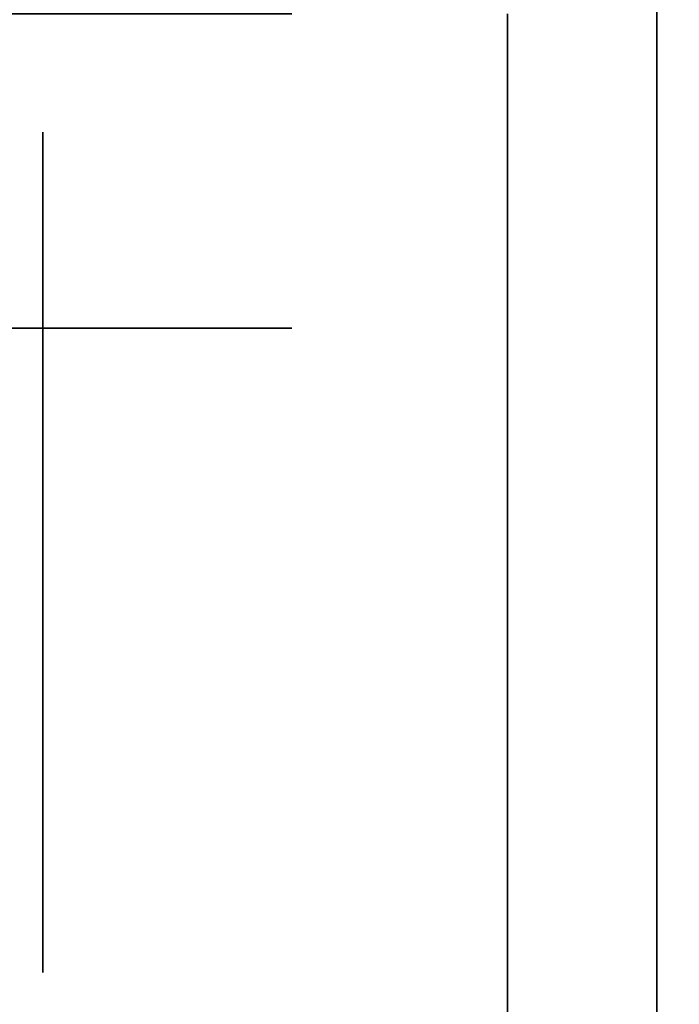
# Model space of a CAD drawing. Extents: x -1299 to -1246.9, y 2743.7 to 2747.9.
# Tile 1045 of 1056: x -1247.0236 to -1247.0026, y 2747.7941 to 2747.8254. Entities that reach past the tile are written whole.
import ezdxf

# ---------------------------------------------------------------- set-up
doc = ezdxf.new("R2010")
doc.units = 0
doc.header["$LTSCALE"] = 150
doc.header["$MEASUREMENT"] = 0
doc.layers.add('3DFACE_BOLT', color=7, linetype='CONTINUOUS')
doc.layers.add('3DFACE_SHAPE', color=7, linetype='CONTINUOUS')

msp = doc.modelspace()

# ---------------------------------------------------------------- linework, layer by layer
at = {"layer": '3DFACE_BOLT', "color": 1}
for points, invisible_edges in [([(-1247.021631, 2747.815589, 0.056417), (-1247.035006, 2747.815589, 0.056417), (-1247.021631, 2747.825589, 0.056417)], 14), ([(-1247.021631, 2747.825589, 0.056417), (-1247.035006, 2747.815589, 0.056417), (-1247.035006, 2747.825589, 0.056417)], 3), ([(-1247.035006, 2747.815589, 0.079583), (-1247.021631, 2747.815589, 0.079583), (-1247.035006, 2747.825589, 0.079583)], 14), ([(-1247.035006, 2747.825589, 0.079583), (-1247.021631, 2747.815589, 0.079583), (-1247.021631, 2747.825589, 0.079583)], 3), ([(-1247.021631, 2747.815589, 0.126417), (-1247.035006, 2747.815589, 0.126417), (-1247.021631, 2747.825589, 0.126417)], 14), ([(-1247.021631, 2747.825589, 0.126417), (-1247.035006, 2747.815589, 0.126417), (-1247.035006, 2747.825589, 0.126417)], 3), ([(-1247.035006, 2747.815589, 0.149583), (-1247.021631, 2747.815589, 0.149583), (-1247.035006, 2747.825589, 0.149583)], 14), ([(-1247.035006, 2747.825589, 0.149583), (-1247.021631, 2747.815589, 0.149583), (-1247.021631, 2747.825589, 0.149583)], 3), ([(-1247.014944, 2747.815589, 0.068), (-1247.021631, 2747.815589, 0.056417), (-1247.014944, 2747.825589, 0.068)], 14), ([(-1247.014944, 2747.825589, 0.068), (-1247.021631, 2747.815589, 0.056417), (-1247.021631, 2747.825589, 0.056417)], 3), ([(-1247.021631, 2747.815589, 0.079583), (-1247.014944, 2747.815589, 0.068), (-1247.021631, 2747.825589, 0.079583)], 14), ([(-1247.021631, 2747.825589, 0.079583), (-1247.014944, 2747.815589, 0.068), (-1247.014944, 2747.825589, 0.068)], 3), ([(-1247.014944, 2747.815589, 0.138), (-1247.021631, 2747.815589, 0.126417), (-1247.014944, 2747.825589, 0.138)], 14), ([(-1247.014944, 2747.825589, 0.138), (-1247.021631, 2747.815589, 0.126417), (-1247.021631, 2747.825589, 0.126417)], 3), ([(-1247.021631, 2747.815589, 0.149583), (-1247.014944, 2747.815589, 0.138), (-1247.021631, 2747.825589, 0.149583)], 14), ([(-1247.021631, 2747.825589, 0.149583), (-1247.014944, 2747.815589, 0.138), (-1247.014944, 2747.825589, 0.138)], 3), ([(-1247.008079, 2747.821824, 0.068), (-1247.008079, 2747.815136, 0.056417), (-1247.022879, 2747.821824, 0.068)], 14), ([(-1247.022879, 2747.821824, 0.068), (-1247.008079, 2747.815136, 0.056417), (-1247.022879, 2747.815136, 0.056417)], 3), ([(-1247.008079, 2747.815136, 0.079583), (-1247.008079, 2747.821824, 0.068), (-1247.022879, 2747.815136, 0.079583)], 14), ([(-1247.022879, 2747.815136, 0.079583), (-1247.008079, 2747.821824, 0.068), (-1247.022879, 2747.821824, 0.068)], 3), ([(-1247.022879, 2747.821824, 0.068), (-1247.022879, 2747.815136, 0.056417), (-1247.022879, 2747.815136, 0.079583)], 2), ([(-1247.008079, 2747.821824, 0.138), (-1247.008079, 2747.815136, 0.126417), (-1247.022879, 2747.821824, 0.138)], 14), ([(-1247.022879, 2747.821824, 0.138), (-1247.008079, 2747.815136, 0.126417), (-1247.022879, 2747.815136, 0.126417)], 3), ([(-1247.008079, 2747.815136, 0.149583), (-1247.008079, 2747.821824, 0.138), (-1247.022879, 2747.815136, 0.149583)], 14), ([(-1247.022879, 2747.815136, 0.149583), (-1247.008079, 2747.821824, 0.138), (-1247.022879, 2747.821824, 0.138)], 3), ([(-1247.022879, 2747.821824, 0.138), (-1247.022879, 2747.815136, 0.126417), (-1247.022879, 2747.815136, 0.149583)], 2), ([(-1247.008079, 2747.821824, 0.068), (-1247.008079, 2747.815136, 0.079583), (-1247.008079, 2747.815136, 0.056417)], 2), ([(-1247.008079, 2747.821824, 0.138), (-1247.008079, 2747.815136, 0.149583), (-1247.008079, 2747.815136, 0.126417)], 2), ([(-1246.992119, 2747.816449, 0.068), (-1246.992119, 2747.816057, 0.065528), (-1247.042119, 2747.816449, 0.068)], 14), ([(-1247.042119, 2747.816449, 0.068), (-1246.992119, 2747.816057, 0.065528), (-1247.042119, 2747.816057, 0.065528)], 3), ([(-1246.992119, 2747.816057, 0.070472), (-1246.992119, 2747.816449, 0.068), (-1247.042119, 2747.816057, 0.070472)], 14), ([(-1247.042119, 2747.816057, 0.070472), (-1246.992119, 2747.816449, 0.068), (-1247.042119, 2747.816449, 0.068)], 3), ([(-1246.992119, 2747.816449, 0.138), (-1246.992119, 2747.816057, 0.135528), (-1247.042119, 2747.816449, 0.138)], 14), ([(-1247.042119, 2747.816449, 0.138), (-1246.992119, 2747.816057, 0.135528), (-1247.042119, 2747.816057, 0.135528)], 3), ([(-1246.992119, 2747.816057, 0.140472), (-1246.992119, 2747.816449, 0.138), (-1247.042119, 2747.816057, 0.140472)], 14), ([(-1247.042119, 2747.816057, 0.140472), (-1246.992119, 2747.816449, 0.138), (-1247.042119, 2747.816449, 0.138)], 3), ([(-1246.992119, 2747.816057, 0.065528), (-1246.992119, 2747.814921, 0.063298), (-1247.042119, 2747.816057, 0.065528)], 14), ([(-1247.042119, 2747.816057, 0.065528), (-1246.992119, 2747.814921, 0.063298), (-1247.042119, 2747.814921, 0.063298)], 3), ([(-1246.992119, 2747.814921, 0.072702), (-1246.992119, 2747.816057, 0.070472), (-1247.042119, 2747.814921, 0.072702)], 14), ([(-1247.042119, 2747.814921, 0.072702), (-1246.992119, 2747.816057, 0.070472), (-1247.042119, 2747.816057, 0.070472)], 3), ([(-1246.992119, 2747.816057, 0.135528), (-1246.992119, 2747.814921, 0.133298), (-1247.042119, 2747.816057, 0.135528)], 14), ([(-1247.042119, 2747.816057, 0.135528), (-1246.992119, 2747.814921, 0.133298), (-1247.042119, 2747.814921, 0.133298)], 3), ([(-1246.992119, 2747.814921, 0.142702), (-1246.992119, 2747.816057, 0.140472), (-1247.042119, 2747.814921, 0.142702)], 14), ([(-1247.042119, 2747.814921, 0.142702), (-1246.992119, 2747.816057, 0.140472), (-1247.042119, 2747.816057, 0.140472)], 3), ([(-1247.021631, 2747.815589, 0.079583), (-1247.035006, 2747.815589, 0.079583), (-1247.021631, 2747.815589, 0.056417)], 14), ([(-1247.021631, 2747.815589, 0.056417), (-1247.035006, 2747.815589, 0.079583), (-1247.035006, 2747.815589, 0.056417)], 3), ([(-1247.021631, 2747.815589, 0.149583), (-1247.035006, 2747.815589, 0.149583), (-1247.021631, 2747.815589, 0.126417)], 14), ([(-1247.021631, 2747.815589, 0.126417), (-1247.035006, 2747.815589, 0.149583), (-1247.035006, 2747.815589, 0.126417)], 3), ([(-1247.014944, 2747.815589, 0.068), (-1247.021631, 2747.815589, 0.079583), (-1247.021631, 2747.815589, 0.056417)], 2), ([(-1247.014944, 2747.815589, 0.138), (-1247.021631, 2747.815589, 0.149583), (-1247.021631, 2747.815589, 0.126417)], 2), ([(-1247.008079, 2747.815136, 0.056417), (-1247.008079, 2747.801761, 0.056417), (-1247.022879, 2747.815136, 0.056417)], 14), ([(-1247.022879, 2747.815136, 0.056417), (-1247.008079, 2747.801761, 0.056417), (-1247.022879, 2747.801761, 0.056417)], 3), ([(-1247.008079, 2747.801761, 0.079583), (-1247.008079, 2747.815136, 0.079583), (-1247.022879, 2747.801761, 0.079583)], 14), ([(-1247.022879, 2747.801761, 0.079583), (-1247.008079, 2747.815136, 0.079583), (-1247.022879, 2747.815136, 0.079583)], 3), ([(-1247.022879, 2747.815136, 0.056417), (-1247.022879, 2747.801761, 0.056417), (-1247.022879, 2747.815136, 0.079583)], 14), ([(-1247.022879, 2747.815136, 0.079583), (-1247.022879, 2747.801761, 0.056417), (-1247.022879, 2747.801761, 0.079583)], 3), ([(-1247.008079, 2747.815136, 0.126417), (-1247.008079, 2747.801761, 0.126417), (-1247.022879, 2747.815136, 0.126417)], 14), ([(-1247.022879, 2747.815136, 0.126417), (-1247.008079, 2747.801761, 0.126417), (-1247.022879, 2747.801761, 0.126417)], 3), ([(-1247.008079, 2747.801761, 0.149583), (-1247.008079, 2747.815136, 0.149583), (-1247.022879, 2747.801761, 0.149583)], 14), ([(-1247.022879, 2747.801761, 0.149583), (-1247.008079, 2747.815136, 0.149583), (-1247.022879, 2747.815136, 0.149583)], 3), ([(-1247.022879, 2747.815136, 0.126417), (-1247.022879, 2747.801761, 0.126417), (-1247.022879, 2747.815136, 0.149583)], 14), ([(-1247.022879, 2747.815136, 0.149583), (-1247.022879, 2747.801761, 0.126417), (-1247.022879, 2747.801761, 0.149583)], 3), ([(-1247.008079, 2747.815136, 0.079583), (-1247.008079, 2747.801761, 0.079583), (-1247.008079, 2747.815136, 0.056417)], 14), ([(-1247.008079, 2747.815136, 0.056417), (-1247.008079, 2747.801761, 0.079583), (-1247.008079, 2747.801761, 0.056417)], 3), ([(-1247.008079, 2747.815136, 0.149583), (-1247.008079, 2747.801761, 0.149583), (-1247.008079, 2747.815136, 0.126417)], 14), ([(-1247.008079, 2747.815136, 0.126417), (-1247.008079, 2747.801761, 0.149583), (-1247.008079, 2747.801761, 0.126417)], 3), ([(-1246.992119, 2747.814921, 0.063298), (-1246.992119, 2747.813151, 0.061528), (-1247.042119, 2747.814921, 0.063298)], 14), ([(-1247.042119, 2747.814921, 0.063298), (-1246.992119, 2747.813151, 0.061528), (-1247.042119, 2747.813151, 0.061528)], 3), ([(-1246.992119, 2747.813151, 0.074472), (-1246.992119, 2747.814921, 0.072702), (-1247.042119, 2747.813151, 0.074472)], 14), ([(-1247.042119, 2747.813151, 0.074472), (-1246.992119, 2747.814921, 0.072702), (-1247.042119, 2747.814921, 0.072702)], 3), ([(-1246.992119, 2747.814921, 0.133298), (-1246.992119, 2747.813151, 0.131528), (-1247.042119, 2747.814921, 0.133298)], 14), ([(-1247.042119, 2747.814921, 0.133298), (-1246.992119, 2747.813151, 0.131528), (-1247.042119, 2747.813151, 0.131528)], 3), ([(-1246.992119, 2747.813151, 0.144472), (-1246.992119, 2747.814921, 0.142702), (-1247.042119, 2747.813151, 0.144472)], 14), ([(-1247.042119, 2747.813151, 0.144472), (-1246.992119, 2747.814921, 0.142702), (-1247.042119, 2747.814921, 0.142702)], 3), ([(-1246.992119, 2747.813151, 0.061528), (-1246.992119, 2747.810921, 0.060392), (-1247.042119, 2747.813151, 0.061528)], 14), ([(-1247.042119, 2747.813151, 0.061528), (-1246.992119, 2747.810921, 0.060392), (-1247.042119, 2747.810921, 0.060392)], 3), ([(-1246.992119, 2747.810921, 0.075608), (-1246.992119, 2747.813151, 0.074472), (-1247.042119, 2747.810921, 0.075608)], 14), ([(-1247.042119, 2747.810921, 0.075608), (-1246.992119, 2747.813151, 0.074472), (-1247.042119, 2747.813151, 0.074472)], 3), ([(-1246.992119, 2747.813151, 0.131528), (-1246.992119, 2747.810921, 0.130392), (-1247.042119, 2747.813151, 0.131528)], 14), ([(-1247.042119, 2747.813151, 0.131528), (-1246.992119, 2747.810921, 0.130392), (-1247.042119, 2747.810921, 0.130392)], 3), ([(-1246.992119, 2747.810921, 0.145608), (-1246.992119, 2747.813151, 0.144472), (-1247.042119, 2747.810921, 0.145608)], 14), ([(-1247.042119, 2747.810921, 0.145608), (-1246.992119, 2747.813151, 0.144472), (-1247.042119, 2747.813151, 0.144472)], 3), ([(-1246.992119, 2747.810921, 0.060392), (-1246.992119, 2747.808449, 0.06), (-1247.042119, 2747.810921, 0.060392)], 14), ([(-1247.042119, 2747.810921, 0.060392), (-1246.992119, 2747.808449, 0.06), (-1247.042119, 2747.808449, 0.06)], 3), ([(-1246.992119, 2747.808449, 0.076), (-1246.992119, 2747.810921, 0.075608), (-1247.042119, 2747.808449, 0.076)], 14), ([(-1247.042119, 2747.808449, 0.076), (-1246.992119, 2747.810921, 0.075608), (-1247.042119, 2747.810921, 0.075608)], 3), ([(-1246.992119, 2747.810921, 0.130392), (-1246.992119, 2747.808449, 0.13), (-1247.042119, 2747.810921, 0.130392)], 14), ([(-1247.042119, 2747.810921, 0.130392), (-1246.992119, 2747.808449, 0.13), (-1247.042119, 2747.808449, 0.13)], 3), ([(-1246.992119, 2747.808449, 0.146), (-1246.992119, 2747.810921, 0.145608), (-1247.042119, 2747.808449, 0.146)], 14), ([(-1247.042119, 2747.808449, 0.146), (-1246.992119, 2747.810921, 0.145608), (-1247.042119, 2747.810921, 0.145608)], 3), ([(-1246.992119, 2747.808449, 0.06), (-1246.992119, 2747.805976, 0.060392), (-1247.042119, 2747.808449, 0.06)], 14), ([(-1247.042119, 2747.808449, 0.06), (-1246.992119, 2747.805976, 0.060392), (-1247.042119, 2747.805976, 0.060392)], 3), ([(-1246.992119, 2747.805976, 0.075608), (-1246.992119, 2747.808449, 0.076), (-1247.042119, 2747.805976, 0.075608)], 14), ([(-1247.042119, 2747.805976, 0.075608), (-1246.992119, 2747.808449, 0.076), (-1247.042119, 2747.808449, 0.076)], 3), ([(-1246.992119, 2747.808449, 0.13), (-1246.992119, 2747.805976, 0.130392), (-1247.042119, 2747.808449, 0.13)], 14), ([(-1247.042119, 2747.808449, 0.13), (-1246.992119, 2747.805976, 0.130392), (-1247.042119, 2747.805976, 0.130392)], 3), ([(-1246.992119, 2747.805976, 0.145608), (-1246.992119, 2747.808449, 0.146), (-1247.042119, 2747.805976, 0.145608)], 14), ([(-1247.042119, 2747.805976, 0.145608), (-1246.992119, 2747.808449, 0.146), (-1247.042119, 2747.808449, 0.146)], 3), ([(-1246.992119, 2747.805976, 0.060392), (-1246.992119, 2747.803746, 0.061528), (-1247.042119, 2747.805976, 0.060392)], 14), ([(-1247.042119, 2747.805976, 0.060392), (-1246.992119, 2747.803746, 0.061528), (-1247.042119, 2747.803746, 0.061528)], 3), ([(-1246.992119, 2747.803746, 0.074472), (-1246.992119, 2747.805976, 0.075608), (-1247.042119, 2747.803746, 0.074472)], 14), ([(-1247.042119, 2747.803746, 0.074472), (-1246.992119, 2747.805976, 0.075608), (-1247.042119, 2747.805976, 0.075608)], 3), ([(-1246.992119, 2747.805976, 0.130392), (-1246.992119, 2747.803746, 0.131528), (-1247.042119, 2747.805976, 0.130392)], 14), ([(-1247.042119, 2747.805976, 0.130392), (-1246.992119, 2747.803746, 0.131528), (-1247.042119, 2747.803746, 0.131528)], 3), ([(-1246.992119, 2747.803746, 0.144472), (-1246.992119, 2747.805976, 0.145608), (-1247.042119, 2747.803746, 0.144472)], 14), ([(-1247.042119, 2747.803746, 0.144472), (-1246.992119, 2747.805976, 0.145608), (-1247.042119, 2747.805976, 0.145608)], 3), ([(-1246.992119, 2747.803746, 0.061528), (-1246.992119, 2747.801976, 0.063298), (-1247.042119, 2747.803746, 0.061528)], 14), ([(-1247.042119, 2747.803746, 0.061528), (-1246.992119, 2747.801976, 0.063298), (-1247.042119, 2747.801976, 0.063298)], 3), ([(-1246.992119, 2747.801976, 0.072702), (-1246.992119, 2747.803746, 0.074472), (-1247.042119, 2747.801976, 0.072702)], 14), ([(-1247.042119, 2747.801976, 0.072702), (-1246.992119, 2747.803746, 0.074472), (-1247.042119, 2747.803746, 0.074472)], 3), ([(-1246.992119, 2747.803746, 0.131528), (-1246.992119, 2747.801976, 0.133298), (-1247.042119, 2747.803746, 0.131528)], 14), ([(-1247.042119, 2747.803746, 0.131528), (-1246.992119, 2747.801976, 0.133298), (-1247.042119, 2747.801976, 0.133298)], 3), ([(-1246.992119, 2747.801976, 0.142702), (-1246.992119, 2747.803746, 0.144472), (-1247.042119, 2747.801976, 0.142702)], 14), ([(-1247.042119, 2747.801976, 0.142702), (-1246.992119, 2747.803746, 0.144472), (-1247.042119, 2747.803746, 0.144472)], 3), ([(-1246.992119, 2747.801976, 0.063298), (-1246.992119, 2747.80084, 0.065528), (-1247.042119, 2747.801976, 0.063298)], 14), ([(-1247.042119, 2747.801976, 0.063298), (-1246.992119, 2747.80084, 0.065528), (-1247.042119, 2747.80084, 0.065528)], 3), ([(-1246.992119, 2747.80084, 0.070472), (-1246.992119, 2747.801976, 0.072702), (-1247.042119, 2747.80084, 0.070472)], 14), ([(-1247.042119, 2747.80084, 0.070472), (-1246.992119, 2747.801976, 0.072702), (-1247.042119, 2747.801976, 0.072702)], 3), ([(-1246.992119, 2747.801976, 0.133298), (-1246.992119, 2747.80084, 0.135528), (-1247.042119, 2747.801976, 0.133298)], 14), ([(-1247.042119, 2747.801976, 0.133298), (-1246.992119, 2747.80084, 0.135528), (-1247.042119, 2747.80084, 0.135528)], 3), ([(-1246.992119, 2747.80084, 0.140472), (-1246.992119, 2747.801976, 0.142702), (-1247.042119, 2747.80084, 0.140472)], 14), ([(-1247.042119, 2747.80084, 0.140472), (-1246.992119, 2747.801976, 0.142702), (-1247.042119, 2747.801976, 0.142702)], 3), ([(-1247.008079, 2747.801761, 0.056417), (-1247.008079, 2747.795074, 0.068), (-1247.022879, 2747.801761, 0.056417)], 14), ([(-1247.022879, 2747.801761, 0.056417), (-1247.008079, 2747.795074, 0.068), (-1247.022879, 2747.795074, 0.068)], 3), ([(-1247.008079, 2747.795074, 0.068), (-1247.008079, 2747.801761, 0.079583), (-1247.022879, 2747.795074, 0.068)], 14), ([(-1247.022879, 2747.795074, 0.068), (-1247.008079, 2747.801761, 0.079583), (-1247.022879, 2747.801761, 0.079583)], 3), ([(-1247.022879, 2747.801761, 0.056417), (-1247.022879, 2747.795074, 0.068), (-1247.022879, 2747.801761, 0.079583)], 12), ([(-1247.008079, 2747.801761, 0.126417), (-1247.008079, 2747.795074, 0.138), (-1247.022879, 2747.801761, 0.126417)], 14), ([(-1247.022879, 2747.801761, 0.126417), (-1247.008079, 2747.795074, 0.138), (-1247.022879, 2747.795074, 0.138)], 3), ([(-1247.008079, 2747.795074, 0.138), (-1247.008079, 2747.801761, 0.149583), (-1247.022879, 2747.795074, 0.138)], 14), ([(-1247.022879, 2747.795074, 0.138), (-1247.008079, 2747.801761, 0.149583), (-1247.022879, 2747.801761, 0.149583)], 3), ([(-1247.022879, 2747.801761, 0.126417), (-1247.022879, 2747.795074, 0.138), (-1247.022879, 2747.801761, 0.149583)], 12), ([(-1247.008079, 2747.801761, 0.079583), (-1247.008079, 2747.795074, 0.068), (-1247.008079, 2747.801761, 0.056417)], 12), ([(-1247.008079, 2747.801761, 0.149583), (-1247.008079, 2747.795074, 0.138), (-1247.008079, 2747.801761, 0.126417)], 12), ([(-1246.992119, 2747.80084, 0.065528), (-1246.992119, 2747.800449, 0.068), (-1247.042119, 2747.80084, 0.065528)], 14), ([(-1247.042119, 2747.80084, 0.065528), (-1246.992119, 2747.800449, 0.068), (-1247.042119, 2747.800449, 0.068)], 3), ([(-1246.992119, 2747.800449, 0.068), (-1246.992119, 2747.80084, 0.070472), (-1247.042119, 2747.800449, 0.068)], 14), ([(-1247.042119, 2747.800449, 0.068), (-1246.992119, 2747.80084, 0.070472), (-1247.042119, 2747.80084, 0.070472)], 3), ([(-1246.992119, 2747.80084, 0.135528), (-1246.992119, 2747.800449, 0.138), (-1247.042119, 2747.80084, 0.135528)], 14), ([(-1247.042119, 2747.80084, 0.135528), (-1246.992119, 2747.800449, 0.138), (-1247.042119, 2747.800449, 0.138)], 3), ([(-1246.992119, 2747.800449, 0.138), (-1246.992119, 2747.80084, 0.140472), (-1247.042119, 2747.800449, 0.138)], 14), ([(-1247.042119, 2747.800449, 0.138), (-1246.992119, 2747.80084, 0.140472), (-1247.042119, 2747.80084, 0.140472)], 3)]:
    msp.add_3dface(points, dxfattribs=dict(at, invisible_edges=invisible_edges))
at = {"layer": '3DFACE_SHAPE', "color": 13}
for points, invisible_edges in [([(-1247.046219, 2746.884449), (-1247.046219, 2747.884449), (-1246.944219, 2746.884449)], 2), ([(-1247.046219, 2747.884449), (-1246.944219, 2747.884449), (-1246.944219, 2746.884449)], 12), ([(-1246.998319, 2746.884449, 0.008), (-1246.998319, 2747.884449, 0.008), (-1247.046219, 2746.884449, 0.008)], 2), ([(-1246.998319, 2747.884449, 0.008), (-1247.046219, 2747.884449, 0.008), (-1247.046219, 2746.884449, 0.008)], 12), ([(-1247.046219, 2746.884449, 0.198), (-1247.046219, 2747.884449, 0.198), (-1246.998319, 2746.884449, 0.198)], 2), ([(-1247.046219, 2747.884449, 0.198), (-1246.998319, 2747.884449, 0.198), (-1246.998319, 2746.884449, 0.198)], 12), ([(-1246.944219, 2746.884449, 0.206), (-1246.944219, 2747.884449, 0.206), (-1247.046219, 2746.884449, 0.206)], 2), ([(-1246.944219, 2747.884449, 0.206), (-1247.046219, 2747.884449, 0.206), (-1247.046219, 2746.884449, 0.206)], 12), ([(-1247.008079, 2747.825589, 0.173), (-1247.008079, 2747.808449, 0.173), (-1247.003319, 2747.830349, 0.173)], 14), ([(-1247.003319, 2747.830349, 0.173), (-1247.008079, 2747.808449, 0.173), (-1247.003319, 2747.779549, 0.173)], 3), ([(-1247.003319, 2747.779549, 0.033), (-1247.008079, 2747.825589, 0.033), (-1247.003319, 2747.830349, 0.033)], 3), ([(-1247.003319, 2747.779549, 0.173), (-1247.003319, 2747.814459, 0.14401), (-1247.003319, 2747.830349, 0.173)], 3), ([(-1247.003319, 2747.814459, 0.14401), (-1247.003319, 2747.830349, 0.138), (-1247.003319, 2747.830349, 0.173)], 13), ([(-1247.003319, 2747.814459, 0.14401), (-1247.003319, 2747.816949, 0.138), (-1247.003319, 2747.830349, 0.138)], 14), ([(-1247.003319, 2747.816949, 0.068), (-1247.003319, 2747.830349, 0.138), (-1247.003319, 2747.816949, 0.138)], 15), ([(-1247.003319, 2747.830349, 0.138), (-1247.003319, 2747.816949, 0.068), (-1247.003319, 2747.830349, 0.068)], 3), ([(-1247.003319, 2747.830349, 0.068), (-1247.003319, 2747.816949, 0.068), (-1247.003319, 2747.830349, 0.033)], 3), ([(-1247.003319, 2747.816949, 0.068), (-1247.003319, 2747.814459, 0.06199), (-1247.003319, 2747.830349, 0.033)], 14), ([(-1247.003319, 2747.814459, 0.06199), (-1247.003319, 2747.808449, 0.0595), (-1247.003319, 2747.830349, 0.033)], 14), ([(-1247.003319, 2747.808449, 0.0595), (-1247.003319, 2747.802438, 0.06199), (-1247.003319, 2747.830349, 0.033)], 14), ([(-1247.003319, 2747.830349, 0.033), (-1247.003319, 2747.802438, 0.06199), (-1247.003319, 2747.779549, 0.033)], 3), ([(-1247.008079, 2747.779549, 0.033), (-1247.008079, 2747.802438, 0.06199), (-1247.008079, 2747.825589, 0.033)], 3), ([(-1247.008079, 2747.802438, 0.06199), (-1247.008079, 2747.808449, 0.0595), (-1247.008079, 2747.825589, 0.033)], 14), ([(-1247.008079, 2747.825589, 0.033), (-1247.008079, 2747.808449, 0.0595), (-1247.008079, 2747.814459, 0.06199)], 13), ([(-1247.008079, 2747.814459, 0.06199), (-1247.008079, 2747.816949, 0.068), (-1247.008079, 2747.825589, 0.033)], 14), ([(-1247.008079, 2747.816949, 0.068), (-1247.008079, 2747.825589, 0.173), (-1247.008079, 2747.825589, 0.033)], 13), ([(-1247.008079, 2747.816949, 0.138), (-1247.008079, 2747.825589, 0.173), (-1247.008079, 2747.816949, 0.068)], 15), ([(-1247.008079, 2747.816949, 0.138), (-1247.008079, 2747.814459, 0.14401), (-1247.008079, 2747.825589, 0.173)], 14), ([(-1247.008079, 2747.825589, 0.173), (-1247.008079, 2747.814459, 0.14401), (-1247.008079, 2747.808449, 0.173)], 3), ([(-1247.008079, 2747.779549, 0.033), (-1247.008079, 2747.825589, 0.033), (-1247.003319, 2747.779549, 0.033)], 2), ([(-1247.008079, 2747.814459, 0.13199), (-1247.008079, 2747.816949, 0.138), (-1247.008079, 2747.814459, 0.07401)], 14), ([(-1247.008079, 2747.814459, 0.07401), (-1247.008079, 2747.816949, 0.138), (-1247.008079, 2747.816949, 0.068)], 3), ([(-1247.008079, 2747.814459, 0.13199), (-1247.003319, 2747.814459, 0.13199), (-1247.008079, 2747.816949, 0.138)], 3), ([(-1247.003319, 2747.814459, 0.13199), (-1247.003319, 2747.816949, 0.138), (-1247.008079, 2747.816949, 0.138)], 14), ([(-1247.008079, 2747.816949, 0.138), (-1247.003319, 2747.816949, 0.138), (-1247.008079, 2747.814459, 0.14401)], 3), ([(-1247.003319, 2747.816949, 0.138), (-1247.003319, 2747.814459, 0.14401), (-1247.008079, 2747.814459, 0.14401)], 14), ([(-1247.008079, 2747.814459, 0.06199), (-1247.003319, 2747.814459, 0.06199), (-1247.008079, 2747.816949, 0.068)], 3), ([(-1247.003319, 2747.814459, 0.06199), (-1247.003319, 2747.816949, 0.068), (-1247.008079, 2747.816949, 0.068)], 14), ([(-1247.008079, 2747.816949, 0.068), (-1247.003319, 2747.816949, 0.068), (-1247.008079, 2747.814459, 0.07401)], 3), ([(-1247.003319, 2747.816949, 0.068), (-1247.003319, 2747.814459, 0.07401), (-1247.008079, 2747.814459, 0.07401)], 14), ([(-1247.003319, 2747.814459, 0.07401), (-1247.003319, 2747.816949, 0.068), (-1247.003319, 2747.814459, 0.13199)], 14), ([(-1247.003319, 2747.814459, 0.13199), (-1247.003319, 2747.816949, 0.068), (-1247.003319, 2747.816949, 0.138)], 3), ([(-1247.008079, 2747.814459, 0.14401), (-1247.008079, 2747.808449, 0.1465), (-1247.008079, 2747.808449, 0.173)], 14), ([(-1247.008079, 2747.814459, 0.07401), (-1247.008079, 2747.808449, 0.0765), (-1247.008079, 2747.814459, 0.13199)], 14), ([(-1247.008079, 2747.814459, 0.13199), (-1247.008079, 2747.808449, 0.0765), (-1247.008079, 2747.808449, 0.1295)], 3), ([(-1247.008079, 2747.808449, 0.1295), (-1247.003319, 2747.808449, 0.1295), (-1247.008079, 2747.814459, 0.13199)], 3), ([(-1247.003319, 2747.808449, 0.1295), (-1247.003319, 2747.814459, 0.13199), (-1247.008079, 2747.814459, 0.13199)], 14), ([(-1247.008079, 2747.814459, 0.14401), (-1247.003319, 2747.814459, 0.14401), (-1247.008079, 2747.808449, 0.1465)], 3), ([(-1247.003319, 2747.814459, 0.14401), (-1247.003319, 2747.808449, 0.1465), (-1247.008079, 2747.808449, 0.1465)], 14), ([(-1247.008079, 2747.808449, 0.0595), (-1247.003319, 2747.808449, 0.0595), (-1247.008079, 2747.814459, 0.06199)], 3), ([(-1247.003319, 2747.808449, 0.0595), (-1247.003319, 2747.814459, 0.06199), (-1247.008079, 2747.814459, 0.06199)], 14), ([(-1247.008079, 2747.814459, 0.07401), (-1247.003319, 2747.814459, 0.07401), (-1247.008079, 2747.808449, 0.0765)], 3), ([(-1247.003319, 2747.814459, 0.07401), (-1247.003319, 2747.808449, 0.0765), (-1247.008079, 2747.808449, 0.0765)], 14), ([(-1247.003319, 2747.808449, 0.1465), (-1247.003319, 2747.814459, 0.14401), (-1247.003319, 2747.779549, 0.173)], 14), ([(-1247.003319, 2747.814459, 0.13199), (-1247.003319, 2747.808449, 0.1295), (-1247.003319, 2747.814459, 0.07401)], 14), ([(-1247.003319, 2747.808449, 0.1295), (-1247.003319, 2747.808449, 0.0765), (-1247.003319, 2747.814459, 0.07401)], 13), ([(-1247.008079, 2747.808449, 0.1465), (-1247.008079, 2747.802438, 0.14401), (-1247.008079, 2747.808449, 0.173)], 14), ([(-1247.008079, 2747.808449, 0.173), (-1247.008079, 2747.802438, 0.14401), (-1247.008079, 2747.779549, 0.173)], 15), ([(-1247.008079, 2747.808449, 0.0765), (-1247.008079, 2747.802438, 0.07401), (-1247.008079, 2747.808449, 0.1295)], 14), ([(-1247.008079, 2747.808449, 0.1295), (-1247.008079, 2747.802438, 0.07401), (-1247.008079, 2747.802438, 0.13199)], 3), ([(-1247.008079, 2747.802438, 0.13199), (-1247.003319, 2747.802438, 0.13199), (-1247.008079, 2747.808449, 0.1295)], 3), ([(-1247.003319, 2747.802438, 0.13199), (-1247.003319, 2747.808449, 0.1295), (-1247.008079, 2747.808449, 0.1295)], 14), ([(-1247.008079, 2747.808449, 0.1465), (-1247.003319, 2747.808449, 0.1465), (-1247.008079, 2747.802438, 0.14401)], 3), ([(-1247.003319, 2747.808449, 0.1465), (-1247.003319, 2747.802438, 0.14401), (-1247.008079, 2747.802438, 0.14401)], 14), ([(-1247.008079, 2747.802438, 0.06199), (-1247.003319, 2747.802438, 0.06199), (-1247.008079, 2747.808449, 0.0595)], 3), ([(-1247.003319, 2747.802438, 0.06199), (-1247.003319, 2747.808449, 0.0595), (-1247.008079, 2747.808449, 0.0595)], 14), ([(-1247.008079, 2747.808449, 0.0765), (-1247.003319, 2747.808449, 0.0765), (-1247.008079, 2747.802438, 0.07401)], 3), ([(-1247.003319, 2747.808449, 0.0765), (-1247.003319, 2747.802438, 0.07401), (-1247.008079, 2747.802438, 0.07401)], 14), ([(-1247.008079, 2747.808449, 0.173), (-1247.008079, 2747.779549, 0.173), (-1247.003319, 2747.779549, 0.173)], 12), ([(-1247.003319, 2747.802438, 0.14401), (-1247.003319, 2747.808449, 0.1465), (-1247.003319, 2747.779549, 0.138)], 14), ([(-1247.003319, 2747.779549, 0.138), (-1247.003319, 2747.808449, 0.1465), (-1247.003319, 2747.779549, 0.173)], 15), ([(-1247.003319, 2747.802438, 0.07401), (-1247.003319, 2747.808449, 0.0765), (-1247.003319, 2747.802438, 0.13199)], 14), ([(-1247.003319, 2747.808449, 0.0765), (-1247.003319, 2747.808449, 0.1295), (-1247.003319, 2747.802438, 0.13199)], 13), ([(-1247.008079, 2747.802438, 0.14401), (-1247.008079, 2747.799949, 0.138), (-1247.008079, 2747.779549, 0.173)], 14), ([(-1247.008079, 2747.779549, 0.173), (-1247.008079, 2747.799949, 0.138), (-1247.008079, 2747.802438, 0.13199)], 13), ([(-1247.008079, 2747.802438, 0.07401), (-1247.008079, 2747.799949, 0.068), (-1247.008079, 2747.802438, 0.13199)], 14), ([(-1247.008079, 2747.802438, 0.13199), (-1247.008079, 2747.799949, 0.068), (-1247.008079, 2747.779549, 0.173)], 15), ([(-1247.008079, 2747.799949, 0.068), (-1247.008079, 2747.802438, 0.06199), (-1247.008079, 2747.779549, 0.033)], 14), ([(-1247.008079, 2747.802438, 0.14401), (-1247.003319, 2747.802438, 0.14401), (-1247.008079, 2747.799949, 0.138)], 3), ([(-1247.003319, 2747.802438, 0.14401), (-1247.003319, 2747.799949, 0.138), (-1247.008079, 2747.799949, 0.138)], 14), ([(-1247.008079, 2747.799949, 0.138), (-1247.003319, 2747.799949, 0.138), (-1247.008079, 2747.802438, 0.13199)], 3), ([(-1247.003319, 2747.799949, 0.138), (-1247.003319, 2747.802438, 0.13199), (-1247.008079, 2747.802438, 0.13199)], 14), ([(-1247.008079, 2747.802438, 0.07401), (-1247.003319, 2747.802438, 0.07401), (-1247.008079, 2747.799949, 0.068)], 3), ([(-1247.003319, 2747.802438, 0.07401), (-1247.003319, 2747.799949, 0.068), (-1247.008079, 2747.799949, 0.068)], 14), ([(-1247.008079, 2747.799949, 0.068), (-1247.003319, 2747.799949, 0.068), (-1247.008079, 2747.802438, 0.06199)], 3), ([(-1247.003319, 2747.799949, 0.068), (-1247.003319, 2747.802438, 0.06199), (-1247.008079, 2747.802438, 0.06199)], 14), ([(-1247.003319, 2747.799949, 0.138), (-1247.003319, 2747.802438, 0.14401), (-1247.003319, 2747.779549, 0.138)], 14), ([(-1247.003319, 2747.802438, 0.06199), (-1247.003319, 2747.779549, 0.068), (-1247.003319, 2747.779549, 0.033)], 13), ([(-1247.003319, 2747.802438, 0.06199), (-1247.003319, 2747.799949, 0.068), (-1247.003319, 2747.779549, 0.068)], 14), ([(-1247.003319, 2747.802438, 0.13199), (-1247.003319, 2747.799949, 0.138), (-1247.003319, 2747.802438, 0.07401)], 14), ([(-1247.003319, 2747.799949, 0.138), (-1247.003319, 2747.779549, 0.138), (-1247.003319, 2747.802438, 0.07401)], 15), ([(-1247.003319, 2747.802438, 0.07401), (-1247.003319, 2747.779549, 0.138), (-1247.003319, 2747.799949, 0.068)], 3), ([(-1247.008079, 2747.799949, 0.068), (-1247.008079, 2747.779549, 0.033), (-1247.008079, 2747.779549, 0.173)], 13), ([(-1247.003319, 2747.779549, 0.138), (-1247.003319, 2747.779549, 0.068), (-1247.003319, 2747.799949, 0.068)], 14)]:
    msp.add_3dface(points, dxfattribs=dict(at, invisible_edges=invisible_edges))

doc.saveas('drawing.dxf')
